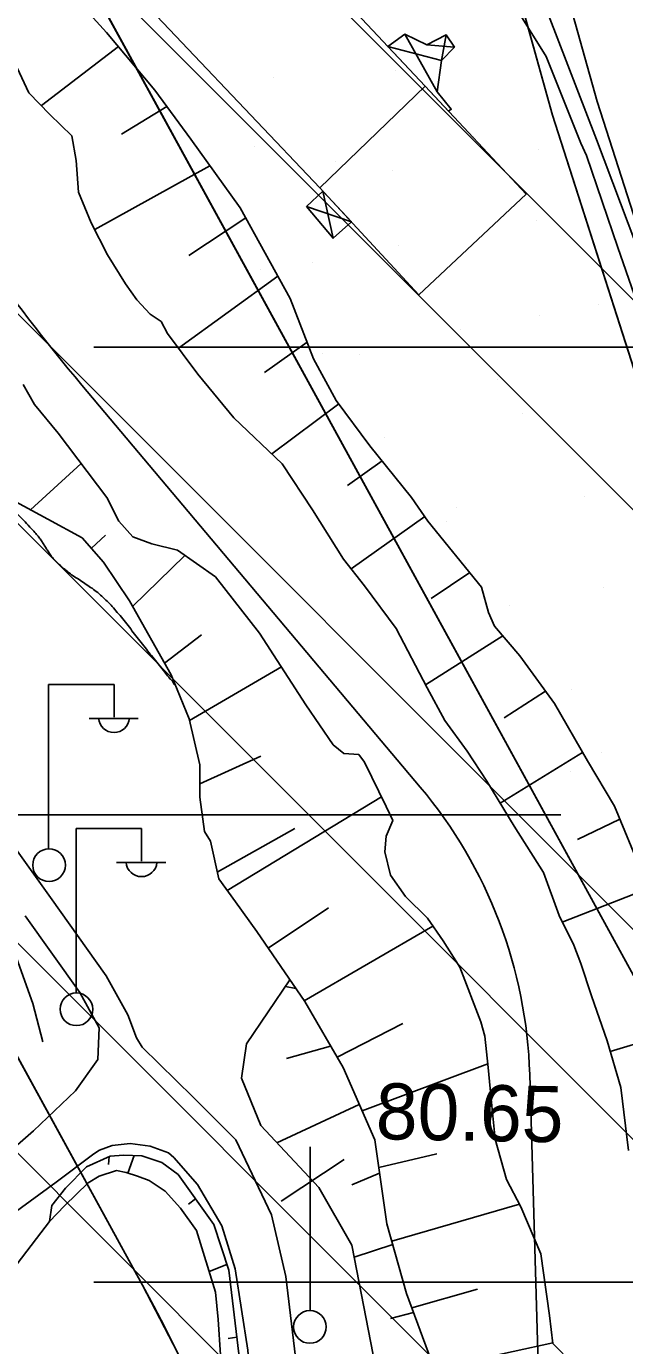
# Model space of a CAD drawing. Extents: x 417995 to 421451, y 4454518 to 4458015.
# Drawn here: x 420075.2 to 420139.3, y 4457350.1 to 4457491.2 of the extents above; entities that cross this region are included whole.
import ezdxf

# ---------------------------------------------------------------- set-up
doc = ezdxf.new("R2010")
doc.units = 0
for name, color, linetype in [('ADAKENARI', 7, 'Continuous'), ('B_Imalat', 7, 'Continuous'), ('B_Sundurma', 7, 'Continuous'), ('Egri_1m', 7, 'Continuous'), ('Hid_Dere_Sulu_Yat_Gen', 7, 'Continuous'), ('KALDIRIM_FAT', 7, 'Continuous'), ('PL_AYA_PARK_DINLENME', 7, 'Continuous'), ('PL_KA_TARIM_ALANI', 7, 'Continuous'), ('PL_TA_K_DERE', 7, 'Continuous'), ('S_Elektrik_Diregi', 7, 'Continuous'), ('S_Telefon_Diregi', 7, 'Continuous'), ('Sev_Sevalti', 7, 'Continuous'), ('Sev_Sevustu', 7, 'Continuous'), ('Sev_Tarama', 7, 'Continuous'), ('Sinir_itirazli_Mulkiyet', 7, 'Continuous'), ('Sinir_Tel_bir_taraf', 7, 'Continuous'), ('SN_TR_SIVILASMA', 7, 'Continuous'), ('SN_TR_TASKIN', 7, 'Continuous'), ('TRFAT_PARKALANI', 7, 'Continuous'), ('Y_Kot_Noktasi', 7, 'Continuous'), ('Yol_Sose', 7, 'Continuous'), ('Yol_Toprak_Duz', 7, 'Continuous'), ('Yol_Toprak_Kesik', 7, 'Continuous')]:
    doc.layers.add(name, color=color, linetype=linetype)

msp = doc.modelspace()

# ---------------------------------------------------------------- linework, layer by layer
at = {"layer": 'ADAKENARI'}
for p, q in [((420131.54, 4457481.75), (420052.8, 4457764.38)), ((420040.61, 4457571.39), (420142.03, 4457386.37)), ((419986.24, 4457541.59), (420087.66, 4457356.57)), ((420131.54, 4457481.75), (420164.31, 4457379.65))]:
    msp.add_line(p, q, dxfattribs=at)
msp.add_arc((419935.89, 4457273.37), 173.08, 1.9073, 28.7282, dxfattribs=at)
at = {"layer": 'B_Imalat'}
for points in [[(420095.9, 4457508.28), (420084.48, 4457497.33), (420106.65, 4457473.96), (420117.91, 4457484.83)], [(420117.91, 4457484.83), (420128.74, 4457473.3), (420117.25, 4457462.5), (420106.65, 4457473.96)]]:
    msp.add_lwpolyline(points, close=True, dxfattribs=at)
at = {"layer": 'B_Sundurma'}
for p, q in [((420119.22, 4457484.22), (420115.73, 4457490.39)), ((420120.18, 4457490.32), (420119.66, 4457487.59)), ((420113.93, 4457489.08), (420119.66, 4457487.59)), ((420118.09, 4457489.26), (420121.05, 4457489.02)), ((420108.06, 4457468.57), (420106.97, 4457473.61)), ((420105.21, 4457471.97), (420110.03, 4457470.31))]:
    msp.add_line(p, q, dxfattribs=at)
for points in [[(420120.42, 4457482.16), (420120.71, 4457482.37), (420119.22, 4457484.22), (420119.66, 4457487.59), (420121.05, 4457489.02), (420120.18, 4457490.32), (420118.09, 4457489.26), (420115.73, 4457490.39), (420113.93, 4457489.08), (420117.91, 4457484.83)], [(420105.21, 4457471.97), (420108.06, 4457468.57), (420110.03, 4457470.31), (420106.97, 4457473.61)]]:
    msp.add_lwpolyline(points, close=True, dxfattribs=at)
at = {"layer": 'Egri_1m'}
msp.add_spline([(420068.63, 4457444.26), (420068.79, 4457443.98), (420068.94, 4457443.69), (420069.1, 4457443.41), (420069.25, 4457443.12), (420069.37, 4457442.94), (420069.45, 4457442.85), (420069.76, 4457442.61), (420070.54, 4457442.04), (420071.33, 4457441.47), (420072.1, 4457440.9), (420072.88, 4457440.32), (420073.63, 4457439.65), (420074.37, 4457438.96), (420075.08, 4457438.24), (420075.77, 4457437.49), (420076.24, 4457436.97), (420076.4, 4457436.78), (420076.55, 4457436.59), (420076.69, 4457436.4), (420076.84, 4457436.2), (420077.08, 4457435.82), (420077.33, 4457435.42), (420077.59, 4457435.03), (420077.85, 4457434.64), (420078.2, 4457434.22), (420078.64, 4457433.78), (420079.09, 4457433.35), (420079.58, 4457432.96), (420080.07, 4457432.57), (420080.7, 4457432.16), (420081.33, 4457431.75), (420081.94, 4457431.33), (420082.56, 4457430.9), (420083.15, 4457430.4), (420083.73, 4457429.87), (420084.29, 4457429.31), (420084.81, 4457428.72), (420085.41, 4457428.02), (420086.53, 4457426.59), (420087.65, 4457425.16), (420088.77, 4457423.74), (420089.9, 4457422.32), (420090.33, 4457421.76), (420090.46, 4457421.61), (420090.65, 4457421.39), (420090.93, 4457421.08), (420091.14, 4457420.83), (420091.15, 4457420.83), (420091.15, 4457420.82)], degree=3, dxfattribs=at)
at = {"layer": 'Hid_Dere_Sulu_Yat_Gen'}
for points in [[(420139.68, 4457370.98), (420138.87, 4457377.72), (420137.41, 4457382.71), (420135.74, 4457387.54), (420134.59, 4457390.97), (420133.83, 4457392.96), (420132.26, 4457396.12), (420130.57, 4457400.72), (420127.46, 4457405.67), (420124.51, 4457410.5), (420122.42, 4457413.7), (420120.04, 4457416.97), (420118.13, 4457420.49), (420114.8, 4457426.81), (420111.43, 4457431.39), (420109.17, 4457434.23), (420105.86, 4457439.51), (420102.61, 4457444.44), (420097.42, 4457449.36), (420093.57, 4457454.04), (420090.32, 4457458.39), (420089.64, 4457459.65), (420088.49, 4457460.46), (420087.04, 4457461.98), (420085.84, 4457463.7), (420083.92, 4457466.78), (420082.17, 4457470.23), (420080.82, 4457473.5), (420080.57, 4457476.9), (420080.08, 4457479.52), (420077.75, 4457481.81), (420075.5, 4457484.13), (420073.19, 4457489)], [(420133.76, 4457348.13), (420131.6, 4457350.34), (420131.24, 4457353.32), (420130.31, 4457359.93), (420128.17, 4457364.97), (420126.61, 4457367.87), (420125.4, 4457372.18), (420125.05, 4457375.75), (420124.65, 4457379.86), (420124.29, 4457383.22), (420123.89, 4457384.74), (420121.64, 4457390.61), (420119.84, 4457393.42), (420118.15, 4457395.83), (420115.8, 4457398.16), (420114.22, 4457400.45), (420113.61, 4457402.92), (420113.74, 4457404.6), (420114.45, 4457406.28), (420113.74, 4457407.78), (420111.42, 4457412.51), (420110.81, 4457413.35), (420109.21, 4457413.45), (420108.07, 4457414.36), (420105.15, 4457418.66), (420100.19, 4457426.31), (420095.47, 4457432.35), (420091.4, 4457435.19), (420088.66, 4457435.89), (420086.62, 4457436.62), (420085.11, 4457438.32), (420083.85, 4457440.83), (420078.64, 4457447.71), (420076.1, 4457450.8), (420074.87, 4457452.92)]]:
    msp.add_lwpolyline(points, dxfattribs=at)
at = {"layer": 'KALDIRIM_FAT'}
for q in [(420057.62, 4457765.73), (420166.79, 4457388.28)]:
    msp.add_line((420136.33, 4457483.18), q, dxfattribs=at)
at = {"layer": 'PL_AYA_PARK_DINLENME'}
for points in [[(419960.83, 4457789.63), (420029.54, 4457596.1), (420030.7, 4457592.92), (420031.93, 4457589.76), (420033.23, 4457586.63), (420034.58, 4457583.53), (420036, 4457580.45), (420037.48, 4457577.4), (420039.01, 4457574.38), (420040.61, 4457571.39), (420142.03, 4457386.37), (420146.65, 4457377.49), (420150.89, 4457368.43), (420154.74, 4457359.2), (420158.19, 4457349.81)], [(420179.34, 4457348.85), (420176.38, 4457362.9), (420174.26, 4457366.68), (420170.09, 4457372.12), (420164.31, 4457379.65), (420131.54, 4457481.75), (420052.8, 4457764.38), (420046.02, 4457788.73)]]:
    msp.add_lwpolyline(points, dxfattribs=at)
at = {"layer": 'PL_KA_TARIM_ALANI'}
for p, q in [((420117.37, 4457409.86), (420081.17, 4457452.85)), ((420132.98, 4457246.25), (420129.11, 4457379.11))]:
    msp.add_line(p, q, dxfattribs=at)
for centre, radius, start, end in [((420241.23, 4457587.64), 209.25, 210.1137, 220.1009), ((420079.13, 4457377.66), 50, 1.6696, 40.1009)]:
    msp.add_arc(centre, radius, start, end, dxfattribs=at)
at = {"layer": 'PL_TA_K_DERE'}
for points in [[(420158.19, 4457349.81), (420154.74, 4457359.2), (420150.89, 4457368.43), (420146.65, 4457377.49), (420142.03, 4457386.37), (420040.61, 4457571.39), (420039.01, 4457574.38), (420037.48, 4457577.4), (420036, 4457580.45), (420034.58, 4457583.53), (420033.23, 4457586.63), (420031.93, 4457589.76), (420030.7, 4457592.92), (420029.54, 4457596.1), (419960.83, 4457789.63)], [(419899.97, 4457775.73), (419971.11, 4457575.36), (419972.71, 4457571.01), (419974.38, 4457566.7), (419976.15, 4457562.42), (419978, 4457558.17), (419979.94, 4457553.97), (419981.96, 4457549.8), (419984.06, 4457545.67), (419986.24, 4457541.59), (420087.66, 4457356.57), (420091.39, 4457349.37)]]:
    msp.add_lwpolyline(points, dxfattribs=at)
at = {"layer": 'S_Elektrik_Diregi'}
for p, q in [((420077.61, 4457403.34), (420077.61, 4457420.84)), ((420077.61, 4457420.84), (420084.61, 4457420.84)), ((420084.61, 4457417.34), (420084.61, 4457420.84)), ((420081.95, 4457417.2), (420087.2, 4457417.2)), ((420080.55, 4457387.93), (420080.55, 4457405.43)), ((420080.55, 4457405.43), (420087.55, 4457405.43)), ((420087.55, 4457401.93), (420087.55, 4457405.43)), ((420084.89, 4457401.79), (420090.14, 4457401.79))]:
    msp.add_line(p, q, dxfattribs=at)
for centre in [(420077.65, 4457401.51), (420080.58, 4457386.09)]:
    msp.add_circle(centre, 1.75, dxfattribs=at)
for centre in [(420084.61, 4457417.36), (420087.55, 4457401.94)]:
    msp.add_arc(centre, 1.66, 184.8384, 355.1464, dxfattribs=at)
at = {"layer": 'S_Telefon_Diregi'}
for p, q in [((420105.61, 4457353.86), (420105.61, 4457371.36)), ((420102.5, 4457365.58), (420109.25, 4457370.03))]:
    msp.add_line(p, q, dxfattribs=at)
msp.add_circle((420105.58, 4457352.11), 1.75, dxfattribs=at)
at = {"layer": 'Sev_Sevalti'}
for points in [[(420139.68, 4457370.98), (420138.87, 4457377.72), (420137.41, 4457382.71), (420135.74, 4457387.54), (420134.59, 4457390.97), (420133.83, 4457392.96), (420132.26, 4457396.12), (420130.57, 4457400.72), (420127.46, 4457405.67), (420124.51, 4457410.5), (420122.42, 4457413.7), (420120.04, 4457416.97), (420118.13, 4457420.49), (420114.8, 4457426.81), (420111.43, 4457431.39), (420109.17, 4457434.23), (420105.86, 4457439.51), (420102.61, 4457444.44), (420097.42, 4457449.36), (420093.57, 4457454.04), (420090.32, 4457458.39), (420089.64, 4457459.65), (420088.49, 4457460.46), (420087.04, 4457461.98), (420085.84, 4457463.7), (420083.92, 4457466.78), (420082.17, 4457470.23), (420080.82, 4457473.5), (420080.57, 4457476.9), (420080.08, 4457479.52), (420077.75, 4457481.81), (420075.5, 4457484.13), (420073.19, 4457489)], [(420133.76, 4457348.13), (420131.6, 4457350.34), (420131.24, 4457353.32), (420130.31, 4457359.93), (420128.17, 4457364.97), (420126.61, 4457367.87), (420125.4, 4457372.18), (420125.05, 4457375.75), (420124.65, 4457379.86), (420124.29, 4457383.22), (420123.89, 4457384.74), (420121.64, 4457390.61), (420119.84, 4457393.42), (420118.15, 4457395.83), (420115.8, 4457398.16), (420114.22, 4457400.45), (420113.61, 4457402.92), (420113.74, 4457404.6), (420114.45, 4457406.28), (420113.74, 4457407.78), (420111.42, 4457412.51), (420110.81, 4457413.35), (420109.21, 4457413.45), (420108.07, 4457414.36), (420105.15, 4457418.66), (420100.19, 4457426.31), (420095.47, 4457432.35), (420091.4, 4457435.19), (420088.66, 4457435.89), (420086.62, 4457436.62), (420085.11, 4457438.32), (420083.85, 4457440.83), (420078.64, 4457447.71), (420076.1, 4457450.8), (420074.87, 4457452.92)], [(420119.97, 4457309.36), (420116.67, 4457310.63), (420115.39, 4457313.55), (420114.21, 4457320.01), (420113.75, 4457331.13), (420113.54, 4457341.76), (420112.36, 4457349.11), (420110.06, 4457360.86), (420106.52, 4457367.02), (420100.31, 4457373.66), (420098.25, 4457378.73), (420098.8, 4457382.39), (420103.44, 4457389.24)], [(420077.69, 4457363.38), (420079.32, 4457365.08), (420081.84, 4457367.54), (420083.02, 4457368.22), (420084.86, 4457368.84)], [(420096.01, 4457349.12), (420095.77, 4457352.89), (420095.47, 4457355.82), (420093.42, 4457362.44), (420091.72, 4457364.83), (420090.09, 4457366.64), (420088.36, 4457367.78), (420087.13, 4457368.25), (420085.9, 4457368.62), (420084.86, 4457368.84)]]:
    msp.add_lwpolyline(points, dxfattribs=at)
at = {"layer": 'Sev_Sevustu'}
for points in [[(420077.76, 4457497.24), (420083.81, 4457490.58), (420088.99, 4457484.41), (420092.82, 4457479.16), (420098.13, 4457471.81), (420103.45, 4457462.12), (420105.96, 4457455.68), (420108.39, 4457451.22), (420112.01, 4457446.37), (420116.44, 4457440.85), (420118.19, 4457438.32), (420123.95, 4457431.26), (420124.7, 4457428.53), (420125.34, 4457427.06), (420128.04, 4457423.9), (420131.77, 4457418.81), (420135.28, 4457412.68), (420138.18, 4457407.82), (420141.09, 4457400.82)], [(420073.23, 4457440.85), (420077.52, 4457438.51), (420081.2, 4457436.51), (420083.48, 4457433.91), (420086.26, 4457429.77), (420090.72, 4457421.88), (420092.64, 4457417.17), (420093.79, 4457412.25), (420093.78, 4457408.77), (420094.31, 4457405.12), (420094.92, 4457404.06), (420095.82, 4457400.05), (420097.6, 4457397.58), (420099.9, 4457394.4), (420105.03, 4457386.92), (420109.14, 4457379.85), (420112.52, 4457372.11), (420113.8, 4457363.15), (420115.93, 4457355.7), (420118.85, 4457347.76)], [(420097.98, 4457349.23), (420096.9, 4457358.18), (420095.29, 4457363.08), (420091.47, 4457368.41), (420089.72, 4457369.7), (420087.58, 4457370.41), (420085.63, 4457370.5), (420084.21, 4457370.39), (420081.67, 4457369.22), (420079.42, 4457366.95), (420077.94, 4457365.1), (420077.69, 4457363.38)]]:
    msp.add_lwpolyline(points, dxfattribs=at)
at = {"layer": 'Sev_Tarama'}
for p, q in [((420085.08, 4457489.07), (420076.83, 4457482.76)), ((420090.26, 4457482.67), (420085.42, 4457479.7)), ((420094.87, 4457476.32), (420082.54, 4457469.49)), ((420098.71, 4457470.75), (420092.62, 4457466.73)), ((420102.14, 4457464.5), (420091.51, 4457456.8)), ((420105.27, 4457457.45), (420100.7, 4457454.19)), ((420108.68, 4457450.84), (420101.5, 4457445.49)), ((420075.66, 4457439.52), (420081.09, 4457444.47)), ((420113.3, 4457444.75), (420109.59, 4457442.12)), ((420117.87, 4457438.79), (420109.98, 4457433.21)), ((420082.18, 4457435.4), (420083.69, 4457436.8)), ((420086.6, 4457429.17), (420092.2, 4457434.63)), ((420122.7, 4457432.8), (420118.57, 4457430.04)), ((420090.02, 4457423.12), (420093.97, 4457426.16)), ((420126.22, 4457426.04), (420117.97, 4457420.78)), ((420092.69, 4457416.99), (420102.52, 4457422.71)), ((420130.81, 4457420.12), (420126.36, 4457417.25)), ((420093.78, 4457410.2), (420100.32, 4457413.17)), ((420134.77, 4457413.57), (420125.95, 4457408.15)), ((420096.73, 4457398.79), (420113.24, 4457408.8)), ((420138.77, 4457406.41), (420134.24, 4457404.24)), ((420095.66, 4457400.76), (420103.95, 4457405.43)), ((420141.71, 4457398.97), (420132.6, 4457395.42)), ((420101.11, 4457392.63), (420107.56, 4457396.95)), ((420104.98, 4457386.99), (420118.74, 4457394.99)), ((420104.08, 4457388.31), (420102.96, 4457388.53)), ((420108.5, 4457380.95), (420115.53, 4457384.57)), ((420146.56, 4457384.25), (420137.73, 4457381.59)), ((420107.8, 4457382.15), (420103.08, 4457380.81)), ((420111.17, 4457375.21), (420124.61, 4457380.25)), ((420110.86, 4457375.92), (420102.05, 4457371.79)), ((420084.1, 4457370.34), (420084.03, 4457369.48)), ((420086.78, 4457370.45), (420086.08, 4457368.57)), ((420112.94, 4457369.18), (420119.18, 4457370.62)), ((420113.03, 4457368.56), (420110.06, 4457367.3)), ((420093.33, 4457365.81), (420092.58, 4457365.24)), ((420114.34, 4457361.28), (420128.02, 4457365.25)), ((420114.44, 4457360.92), (420110.31, 4457359.58)), ((420096.7, 4457358.78), (420094.78, 4457358.03)), ((420116.5, 4457354.15), (420123.53, 4457356.16)), ((420116.68, 4457353.66), (420114.2, 4457353.02)), ((420097.77, 4457351), (420096.83, 4457350.89)), ((420118.86, 4457347.62), (420131.6, 4457350.4))]:
    msp.add_line(p, q, dxfattribs=at)
at = {"layer": 'Sinir_itirazli_Mulkiyet'}
for points in [[(420013.48, 4457489.93), (420018.51, 4457476.96), (420020.22, 4457472.53), (420022, 4457468.28), (420023.79, 4457463.76), (420030.05, 4457450.9), (420034.48, 4457444.88), (420038.46, 4457439.69), (420041.57, 4457435.19), (420047.01, 4457428.98), (420059.58, 4457413.83), (420063.61, 4457408.91), (420068.42, 4457402.88), (420072.02, 4457397.09), (420074.18, 4457391.58), (420075.92, 4457386.72), (420077, 4457382.61)], [(420062.91, 4457312.97), (420063.49, 4457326.06), (420064.5, 4457339.15), (420065.32, 4457341.75), (420074.25, 4457358.86), (420076.78, 4457362.18), (420077.69, 4457363.38)]]:
    msp.add_lwpolyline(points, dxfattribs=at)
at = {"layer": 'Sinir_Tel_bir_taraf'}
for points in [[(420112.91, 4457543.83), (420112.35, 4457543.64), (420111.7, 4457542.8), (420110.87, 4457540.3), (420110.77, 4457538.86), (420110.93, 4457536.78), (420112.08, 4457533.76), (420114, 4457529.58), (420116.15, 4457521.75), (420118.81, 4457514.49), (420120.57, 4457508.38), (420122.89, 4457501.79), (420124.87, 4457497.68), (420128.98, 4457491.05), (420130.87, 4457488), (420134.6, 4457478.73)], [(420134.6, 4457478.73), (420135.19, 4457477.41), (420138.53, 4457467.58), (420141.77, 4457458.36)]]:
    msp.add_lwpolyline(points, dxfattribs=at)
at = {"layer": 'SN_TR_SIVILASMA'}
for p, q in [((421280.2, 4456321.94), (420048.69, 4457553.45)), ((421279.97, 4456299.72), (420042.61, 4457537.08)), ((421279.51, 4456255.28), (420030.45, 4457504.34)), ((421279.27, 4456233.06), (420024.37, 4457487.97)), ((421278.81, 4456188.63), (420012.21, 4457455.23)), ((421278.58, 4456166.41), (420006.13, 4457438.86))]:
    msp.add_line(p, q, dxfattribs=at)
at = {"layer": 'SN_TR_TASKIN'}
for p, q in [((420082.43, 4457456.9), (420182.43, 4457456.9)), ((420032.43, 4457406.9), (420132.43, 4457406.9)), ((420082.43, 4457356.9), (420182.43, 4457356.9))]:
    msp.add_line(p, q, dxfattribs=at)
at = {"layer": 'TRFAT_PARKALANI'}
for p, q in [((420116.48, 4457488.4), (420116.48, 4457488.4)), ((420114.75, 4457486.51), (420114.75, 4457486.51)), ((420101.71, 4457485.79), (420101.71, 4457485.79)), ((420123.14, 4457479.42), (420123.14, 4457479.42)), ((420099.62, 4457478.39), (420099.62, 4457478.39)), ((420130.03, 4457478.11), (420130.03, 4457478.11)), ((420108.37, 4457476.81), (420108.37, 4457476.81)), ((420114.39, 4457475.79), (420114.39, 4457475.79)), ((420129.8, 4457470.44), (420129.8, 4457470.44)), ((420115.03, 4457467.83), (420115.03, 4457467.83)), ((420100.26, 4457465.23), (420100.26, 4457465.23)), ((420105.86, 4457466), (420105.86, 4457466)), ((420136.46, 4457461.46), (420136.46, 4457461.46)), ((420130.21, 4457460.32), (420130.21, 4457460.32)), ((420121.69, 4457458.85), (420121.69, 4457458.85)), ((420106.92, 4457456.25), (420106.92, 4457456.25)), ((420110.92, 4457456.09), (420110.92, 4457456.09)), ((420125.69, 4457453.49), (420125.69, 4457453.49)), ((420128.35, 4457449.87), (420128.35, 4457449.87)), ((420113.58, 4457447.27), (420113.58, 4457447.27)), ((420135.01, 4457440.89), (420135.01, 4457440.89)), ((420121.31, 4457439.8), (420121.31, 4457439.8)), ((420120.24, 4457438.29), (420120.24, 4457438.29)), ((420122.22, 4457433.79), (420122.22, 4457433.79)), ((420136.99, 4457431.19), (420136.99, 4457431.19)), ((420126.9, 4457429.31), (420126.9, 4457429.31)), ((420133.56, 4457420.33), (420133.56, 4457420.33)), ((420136.77, 4457413.61), (420136.77, 4457413.61)), ((420133.52, 4457411.49), (420133.52, 4457411.49))]:
    msp.add_line(p, q, dxfattribs=at)
at = {"layer": 'Yol_Sose'}
for points in [[(420107.75, 4457576.16), (420111.38, 4457559.86), (420113.02, 4457553.2), (420115.22, 4457541.27), (420114.97, 4457540.43), (420114.87, 4457539.76), (420122.14, 4457512.15), (420122.89, 4457510.15), (420123.46, 4457509.03), (420124.26, 4457508.03), (420125.36, 4457506.99), (420125.84, 4457506.34), (420126.5, 4457504.71), (420131.1, 4457492.53), (420136.25, 4457479.12), (420142.21, 4457463.33), (420149.54, 4457445.93), (420153.28, 4457435.49), (420156.28, 4457423.89), (420165.88, 4457382.26), (420169.54, 4457366.25), (420169.66, 4457365.61)], [(420117.04, 4457203.34), (420117.39, 4457215.57), (420117.22, 4457237.57), (420116.27, 4457254.5), (420115.94, 4457270.35), (420114.64, 4457283.24), (420111.1, 4457296.51), (420108.62, 4457309.23), (420107.45, 4457320.15), (420105.83, 4457333.59), (420104.53, 4457344.72), (420103, 4457357.49), (420101.45, 4457364.1), (420097.64, 4457372.11), (420093.09, 4457376.7), (420087.63, 4457382.03), (420087.02, 4457383.05)], [(420082.87, 4457380.72), (420080.47, 4457377.38), (420075.98, 4457373.07), (420072.52, 4457370.07), (420069.53, 4457366.82), (420063.52, 4457361.18), (420058.45, 4457356.85), (420049.38, 4457350.17), (420044.4, 4457346.01), (420037.27, 4457340.88), (420033.69, 4457338.93), (420027.2, 4457335.88), (420013.68, 4457334.33), (419998.07, 4457333.24), (419977.35, 4457331.92), (419958.06, 4457330.44), (419936.32, 4457328.91), (419917.14, 4457326.6)], [(420091, 4457370.23), (420090.44, 4457370.72), (420088.49, 4457371.46), (420086.32, 4457371.74), (420084.42, 4457371.51), (420083.04, 4457371.02), (420082.46, 4457370.62)], [(420082.46, 4457370.62), (420078.42, 4457367.58), (420072.85, 4457363.54), (420069.93, 4457360.45), (420067.78, 4457356.93), (420064.88, 4457348.93), (420063.1, 4457341.67), (420060.55, 4457330.71), (420059.52, 4457322.69), (420059.46, 4457314.34), (420059.37, 4457304.77), (420059.24, 4457291.43), (420058.97, 4457281.99), (420058.54, 4457265), (420057.53, 4457250.72), (420056.53, 4457236.83), (420055.92, 4457224.35), (420055.2, 4457208.09), (420054.74, 4457204)], [(420091, 4457370.23), (420093.56, 4457367.33), (420096.15, 4457362.94), (420097.59, 4457358.31), (420098.92, 4457349.64), (420099.95, 4457337.31), (420100.49, 4457325.94), (420102.46, 4457314.53), (420104.5, 4457304.5), (420107.54, 4457290.56), (420109.57, 4457278.9), (420110.63, 4457270.91), (420111.32, 4457259.41), (420111.91, 4457243.55), (420112.35, 4457225.66), (420112.36, 4457214.1), (420111.59, 4457203.39)]]:
    msp.add_lwpolyline(points, dxfattribs=at)
at = {"layer": 'Yol_Toprak_Duz'}
msp.add_lwpolyline([(420075.08, 4457396.08), (420080.96, 4457387.88), (420083.03, 4457384.11), (420082.87, 4457380.72)], dxfattribs=at)
at = {"layer": 'Yol_Toprak_Kesik'}
msp.add_lwpolyline([(420069.27, 4457409.93), (420077.79, 4457398.03), (420083.78, 4457389.67), (420086.07, 4457385.51), (420087.02, 4457383.05)], dxfattribs=at)

# ---------------------------------------------------------------- texts
at = {"layer": 'Y_Kot_Noktasi'}
msp.add_text('80.65', height=6, rotation=359.0012, dxfattribs=at).set_placement((420112.6, 4457372.2))

doc.saveas('drawing.dxf')
